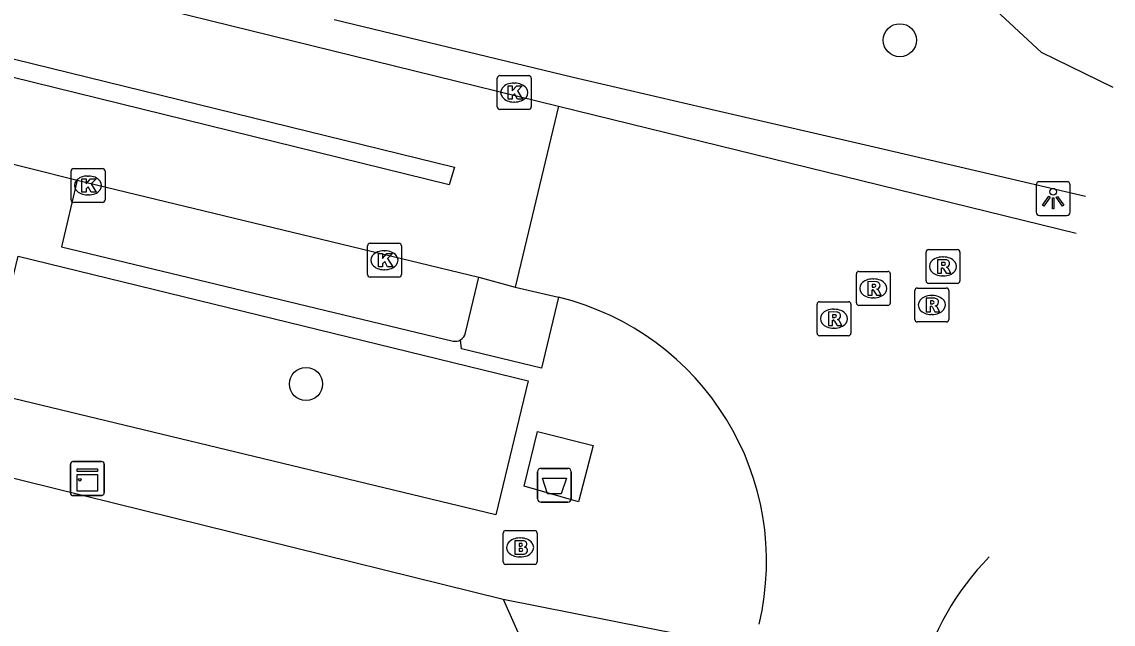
# Model space of a CAD drawing. Extents: x 162812 to 163818, y 381639 to 382470.
# Drawn here: x 163761.73 to 163793.93, y 382175.23 to 382193.01 of the extents above; entities that cross this region are included whole.
import ezdxf

# ---------------------------------------------------------------- set-up
doc = ezdxf.new("R2010")
doc.units = 0
for name, color, linetype in [('IMGEO_Afval_apart_plaats', 7, 'Continuous'), ('IMGEO_Boom', 7, 'Continuous'), ('IMGEO_Brandkraan', 7, 'Continuous'), ('IMGEO_Groenvoorziening', 7, 'Continuous'), ('IMGEO_Kast', 7, 'Continuous'), ('IMGEO_Kolk', 7, 'Continuous'), ('IMGEO_Lichtpunt', 7, 'Continuous'), ('IMGEO_Parkeervlak_open', 7, 'Continuous'), ('IMGEO_Rijbaan_lokaal_gesloten', 7, 'Continuous'), ('IMGEO_Rioolput', 7, 'Continuous'), ('IMGEO_Voetpad_gesloten', 7, 'Continuous'), ('IMGEO_Voetpad_open', 7, 'Continuous')]:
    doc.layers.add(name, color=color, linetype=linetype)

msp = doc.modelspace()

# ---------------------------------------------------------------- linework, layer by layer
at = {"layer": 'IMGEO_Afval_apart_plaats'}
for p, q in [((163776.946, 382178.928), (163776.946, 382179.728)), ((163776.946, 382179.728), (163776.946, 382178.928)), ((163777.046, 382179.828), (163777.836, 382179.828)), ((163777.836, 382179.828), (163777.046, 382179.828)), ((163777.936, 382179.728), (163777.936, 382178.928)), ((163777.936, 382178.928), (163777.936, 382179.728)), ((163777.836, 382178.828), (163777.046, 382178.828)), ((163777.046, 382178.828), (163777.836, 382178.828))]:
    msp.add_line(p, q, dxfattribs=at)
msp.add_lwpolyline([(163777.089, 382179.542), (163777.793, 382179.542), (163777.644, 382179.072), (163777.238, 382179.072), (163777.089, 382179.542)], dxfattribs=at)
for centre, start, end in [((163777.046, 382179.728), 90, 180), ((163777.046, 382179.728), 90, 180), ((163777.836, 382179.728), 0, 90), ((163777.836, 382179.728), 360, 90), ((163777.046, 382178.928), 180, 270), ((163777.046, 382178.928), 180, 270), ((163777.836, 382178.928), 270, 0), ((163777.836, 382178.928), 270, 0)]:
    msp.add_arc(centre, 0.1, start, end, dxfattribs=at)
at = {"layer": 'IMGEO_Boom'}
for centre in [(163787.633, 382192.461), (163770.112, 382182.317)]:
    msp.add_circle(centre, 0.489, dxfattribs=at)
at = {"layer": 'IMGEO_Brandkraan'}
for p, q in [((163776.004, 382177.993), (163776.856, 382177.993)), ((163775.929, 382177.067), (163775.929, 382177.919)), ((163776.417, 382177.773), (163776.442, 382177.773)), ((163776.93, 382177.919), (163776.93, 382177.067)), ((163776.44, 382177.213), (163776.415, 382177.213)), ((163776.856, 382176.993), (163776.004, 382176.993))]:
    msp.add_line(p, q, dxfattribs=at)
for points in [[(163776.004, 382177.993), (163776.856, 382177.993)], [(163775.929, 382177.067), (163775.929, 382177.919)], [(163776.277, 382177.693), (163776.277, 382177.293), (163776.49, 382177.293)], [(163776.508, 382177.693), (163776.277, 382177.693)], [(163776.93, 382177.919), (163776.93, 382177.067)], [(163776.456, 382177.612), (163776.402, 382177.612), (163776.402, 382177.536)], [(163776.402, 382177.536), (163776.455, 382177.536)], [(163776.464, 382177.46), (163776.402, 382177.46), (163776.402, 382177.379)], [(163776.402, 382177.379), (163776.464, 382177.379)], [(163776.856, 382176.993), (163776.004, 382176.993)]]:
    msp.add_lwpolyline(points, dxfattribs=at)
for centre, radius, start, end in [((163776.006, 382177.917), 0.0765, 91.552, 178.448), ((163776.006, 382177.917), 0.0765, 91.552, 178.448), ((163776.854, 382177.917), 0.0765, 1.552, 88.448), ((163776.854, 382177.917), 0.0765, 1.552, 88.448), ((163776.512, 382177.548), 0.145, 59.4692, 91.5367), ((163776.537, 382177.595), 0.0922, 285.5137, 58.1501), ((163776.457, 382177.574), 0.0379, 267.8285, 90.9355), ((163776.465, 382177.419), 0.0404, 269.8759, 90.5077), ((163776.542, 382177.403), 0.105, 301.3115, 78.989), ((163776.006, 382177.069), 0.0765, 181.552, 268.448), ((163776.006, 382177.069), 0.0765, 181.552, 268.448), ((163776.496, 382177.544), 0.251, 268.6676, 293.5347), ((163776.854, 382177.069), 0.0765, 271.552, 358.448), ((163776.854, 382177.069), 0.0765, 271.552, 358.448)]:
    msp.add_arc(centre, radius, start, end, dxfattribs=at)
for centre, major_axis, ratio, start_param, end_param in [((163776.416, 382177.493), (-0.387, 0.002), 0.722429, 4.712389, 7.853982), ((163776.441, 382177.493), (-0.39, 0.002), 0.717154, 1.570796, 4.712389)]:
    msp.add_ellipse(centre, major_axis=major_axis, ratio=ratio, start_param=start_param, end_param=end_param, dxfattribs=at)
at = {"layer": 'IMGEO_Groenvoorziening'}
msp.add_lwpolyline([(163793.926, 382191.067), (163791.811, 382192.101), (163787.916, 382195.724), (163785.74, 382196.707), (163783.976, 382197.357), (163781.66, 382198.211), (163778.008, 382199.508), (163770.242, 382201.922), (163769.988, 382202.642)], dxfattribs=at)
at = {"layer": 'IMGEO_Kast'}
for p, q in [((163763.161, 382179.102), (163763.161, 382179.943)), ((163763.161, 382179.943), (163763.161, 382179.102)), ((163763.236, 382180.027), (163764.077, 382180.027)), ((163764.077, 382180.027), (163763.236, 382180.027)), ((163764.161, 382179.952), (163764.161, 382179.111)), ((163764.161, 382179.111), (163764.161, 382179.952)), ((163764.086, 382179.027), (163763.245, 382179.027)), ((163763.245, 382179.027), (163764.086, 382179.027))]:
    msp.add_line(p, q, dxfattribs=at)
for points in [[(163763.356, 382179.817), (163763.956, 382179.817), (163763.956, 382179.732), (163763.356, 382179.732), (163763.356, 382179.817)], [(163763.356, 382179.642), (163763.956, 382179.642), (163763.956, 382179.153), (163763.356, 382179.153), (163763.356, 382179.642)]]:
    msp.add_lwpolyline(points, dxfattribs=at)
msp.add_circle((163763.44, 382179.491), 0.0377, dxfattribs=at)
for centre, start, end in [((163763.239, 382179.949), 92.4484, 184.2845), ((163763.239, 382179.949), 92.4484, 184.2845), ((163764.083, 382179.949), 2.4484, 94.2845), ((163764.083, 382179.949), 2.4484, 94.2845), ((163763.239, 382179.105), 182.4484, 274.2845), ((163763.239, 382179.105), 182.4484, 274.2845), ((163764.083, 382179.105), 272.4484, 4.2845), ((163764.083, 382179.105), 272.4484, 4.2845)]:
    msp.add_arc(centre, 0.0779, start, end, dxfattribs=at)
at = {"layer": 'IMGEO_Kolk'}
for p, q in [((163775.755, 382190.492), (163775.755, 382191.344)), ((163775.83, 382191.418), (163776.682, 382191.418)), ((163776.243, 382191.198), (163776.268, 382191.198)), ((163776.756, 382191.344), (163776.756, 382190.492)), ((163776.266, 382190.638), (163776.241, 382190.638)), ((163776.682, 382190.418), (163775.83, 382190.418)), ((163763.256, 382188.675), (163764.108, 382188.675)), ((163763.181, 382187.749), (163763.181, 382188.601)), ((163763.669, 382188.455), (163763.694, 382188.455)), ((163764.182, 382188.601), (163764.182, 382187.749)), ((163764.108, 382187.675), (163763.256, 382187.675)), ((163763.692, 382187.895), (163763.667, 382187.895)), ((163771.926, 382185.544), (163771.926, 382186.396)), ((163772.001, 382186.47), (163772.853, 382186.47)), ((163772.927, 382186.396), (163772.927, 382185.544)), ((163772.414, 382186.25), (163772.439, 382186.25)), ((163772.853, 382185.47), (163772.001, 382185.47)), ((163772.437, 382185.69), (163772.412, 382185.69))]:
    msp.add_line(p, q, dxfattribs=at)
for points in [[(163775.755, 382190.492), (163775.755, 382191.344)], [(163775.83, 382191.418), (163776.682, 382191.418)], [(163776.756, 382191.344), (163776.756, 382190.492)], [(163776.076, 382191.118), (163776.199, 382191.118), (163776.199, 382190.967), (163776.329, 382191.118), (163776.493, 382191.118), (163776.347, 382190.967), (163776.5, 382190.718), (163776.348, 382190.718), (163776.263, 382190.882), (163776.199, 382190.815), (163776.199, 382190.718), (163776.076, 382190.718), (163776.076, 382191.118)], [(163776.682, 382190.418), (163775.83, 382190.418)], [(163763.256, 382188.675), (163764.108, 382188.675)], [(163763.181, 382187.749), (163763.181, 382188.601)], [(163763.502, 382188.375), (163763.625, 382188.375), (163763.625, 382188.224), (163763.755, 382188.375), (163763.919, 382188.375), (163763.773, 382188.224), (163763.926, 382187.975), (163763.774, 382187.975), (163763.689, 382188.139), (163763.625, 382188.072), (163763.625, 382187.975), (163763.502, 382187.975), (163763.502, 382188.375)], [(163764.182, 382188.601), (163764.182, 382187.749)], [(163764.108, 382187.675), (163763.256, 382187.675)], [(163771.926, 382185.544), (163771.926, 382186.396)], [(163772.001, 382186.47), (163772.853, 382186.47)], [(163772.927, 382186.396), (163772.927, 382185.544)], [(163772.247, 382186.17), (163772.37, 382186.17), (163772.37, 382186.019), (163772.5, 382186.17), (163772.664, 382186.17), (163772.518, 382186.019), (163772.671, 382185.77), (163772.519, 382185.77), (163772.434, 382185.934), (163772.37, 382185.867), (163772.37, 382185.77), (163772.247, 382185.77), (163772.247, 382186.17)], [(163772.853, 382185.47), (163772.001, 382185.47)]]:
    msp.add_lwpolyline(points, dxfattribs=at)
for centre, start, end in [((163775.832, 382191.342), 91.552, 178.448), ((163775.832, 382191.342), 91.552, 178.448), ((163776.68, 382191.342), 1.552, 88.448), ((163776.68, 382191.342), 1.552, 88.448), ((163775.832, 382190.494), 181.552, 268.448), ((163775.832, 382190.494), 181.552, 268.448), ((163776.68, 382190.494), 271.552, 358.448), ((163776.68, 382190.494), 271.552, 358.448), ((163763.258, 382188.599), 91.552, 178.448), ((163763.258, 382188.599), 91.552, 178.448), ((163764.106, 382188.599), 1.552, 88.448), ((163764.106, 382188.599), 1.552, 88.448), ((163763.258, 382187.751), 181.552, 268.448), ((163763.258, 382187.751), 181.552, 268.448), ((163764.106, 382187.751), 271.552, 358.448), ((163764.106, 382187.751), 271.552, 358.448), ((163772.003, 382186.394), 91.552, 178.448), ((163772.003, 382186.394), 91.552, 178.448), ((163772.851, 382186.394), 1.552, 88.448), ((163772.851, 382186.394), 1.552, 88.448), ((163772.003, 382185.546), 181.552, 268.448), ((163772.003, 382185.546), 181.552, 268.448), ((163772.851, 382185.546), 271.552, 358.448), ((163772.851, 382185.546), 271.552, 358.448)]:
    msp.add_arc(centre, 0.0765, start, end, dxfattribs=at)
for centre, major_axis, ratio, start_param, end_param in [((163776.242, 382190.918), (-0.387, 0.002), 0.722429, 4.712389, 7.853982), ((163776.267, 382190.918), (-0.39, 0.002), 0.717154, 1.570796, 4.712389), ((163763.668, 382188.175), (-0.387, 0.002), 0.722429, 4.712389, 7.853982), ((163763.693, 382188.175), (-0.39, 0.002), 0.717154, 1.570796, 4.712389), ((163772.413, 382185.97), (-0.387, 0.002), 0.722429, 4.712389, 7.853982), ((163772.438, 382185.97), (-0.39, 0.002), 0.717154, 1.570796, 4.712389)]:
    msp.add_ellipse(centre, major_axis=major_axis, ratio=ratio, start_param=start_param, end_param=end_param, dxfattribs=at)
at = {"layer": 'IMGEO_Lichtpunt'}
for p, q in [((163791.657, 382188.192), (163791.657, 382187.385)), ((163791.657, 382188.192), (163791.657, 382187.385)), ((163792.559, 382188.287), (163791.751, 382188.287)), ((163792.559, 382188.287), (163791.751, 382188.287)), ((163792.653, 382187.385), (163792.653, 382188.192)), ((163792.653, 382187.385), (163792.653, 382188.192)), ((163791.751, 382187.291), (163792.559, 382187.291)), ((163791.751, 382187.291), (163792.559, 382187.291))]:
    msp.add_line(p, q, dxfattribs=at)
for points in [[(163792.031, 382187.856), (163792.07, 382187.828), (163791.882, 382187.566), (163791.844, 382187.593), (163792.031, 382187.856)], [(163792.133, 382187.808), (163792.18, 382187.808), (163792.18, 382187.486), (163792.133, 382187.486), (163792.133, 382187.808)], [(163792.243, 382187.828), (163792.281, 382187.855), (163792.468, 382187.593), (163792.429, 382187.565), (163792.243, 382187.828)]]:
    msp.add_lwpolyline(points, dxfattribs=at)
msp.add_circle((163792.156, 382187.99), 0.0994, dxfattribs=at)
for centre, start, end in [((163791.751, 382188.192), 90, 180), ((163791.751, 382188.192), 90, 180), ((163792.559, 382188.192), 0, 90), ((163792.559, 382188.192), 0, 90), ((163791.751, 382187.385), 180, 270), ((163791.751, 382187.385), 180, 270), ((163792.559, 382187.385), 270, 0), ((163792.559, 382187.385), 270, 360)]:
    msp.add_arc(centre, 0.0946, start, end, dxfattribs=at)
at = {"layer": 'IMGEO_Parkeervlak_open'}
msp.add_lwpolyline([(163774.814, 382183.824), (163775.211, 382185.468)], dxfattribs=at)
msp.add_arc((163774.521, 382183.874), 0.297, 299.8413, 350.3968, dxfattribs=at)
at = {"layer": 'IMGEO_Rijbaan_lokaal_gesloten'}
for points in [[(163774.497, 382188.719), (163774.34, 382188.194), (163714.844, 382202.853), (163714.989, 382203.338), (163774.497, 382188.719)], [(163764.848, 382193.641), (163777.562, 382190.518)], [(163777.562, 382190.518), (163776.283, 382185.179)], [(163777.562, 382190.518), (163792.837, 382186.765)], [(163757.726, 382189.745), (163763.357, 382188.333)], [(163763.357, 382188.333), (163775.211, 382185.468)], [(163775.211, 382185.468), (163776.283, 382185.179)], [(163776.283, 382185.179), (163777.565, 382184.875)]]:
    msp.add_lwpolyline(points, dxfattribs=at)
for centre, radius, start, end in [((163775.675, 382177.078), 8.023, 346.6769, 76.3742), ((163795.957, 382171.612), 7.984, 135.4387, 165.3732)]:
    msp.add_arc(centre, radius, start, end, dxfattribs=at)
at = {"layer": 'IMGEO_Rioolput'}
for p, q in [((163788.404, 382185.36), (163788.404, 382186.212)), ((163788.479, 382186.286), (163789.331, 382186.286)), ((163788.892, 382186.066), (163788.917, 382186.066)), ((163789.405, 382186.212), (163789.405, 382185.36)), ((163786.35, 382184.712), (163786.35, 382185.564)), ((163786.425, 382185.638), (163787.277, 382185.638)), ((163786.838, 382185.418), (163786.863, 382185.418)), ((163787.351, 382185.564), (163787.351, 382184.712)), ((163788.915, 382185.506), (163788.89, 382185.506)), ((163788.15, 382185.148), (163789.002, 382185.148)), ((163789.331, 382185.286), (163788.479, 382185.286)), ((163786.861, 382184.858), (163786.836, 382184.858)), ((163788.075, 382184.222), (163788.075, 382185.074)), ((163788.563, 382184.928), (163788.588, 382184.928)), ((163789.076, 382185.074), (163789.076, 382184.222)), ((163785.188, 382183.817), (163785.188, 382184.669)), ((163785.263, 382184.743), (163786.115, 382184.743)), ((163785.676, 382184.523), (163785.701, 382184.523)), ((163786.189, 382184.669), (163786.189, 382183.817)), ((163787.277, 382184.638), (163786.425, 382184.638)), ((163789.002, 382184.148), (163788.15, 382184.148)), ((163788.586, 382184.368), (163788.561, 382184.368)), ((163785.699, 382183.963), (163785.674, 382183.963)), ((163786.115, 382183.743), (163785.263, 382183.743))]:
    msp.add_line(p, q, dxfattribs=at)
for points in [[(163788.404, 382185.36), (163788.404, 382186.212)], [(163788.479, 382186.286), (163789.331, 382186.286)], [(163789.405, 382186.212), (163789.405, 382185.36)], [(163788.993, 382185.984), (163788.741, 382185.986), (163788.741, 382185.586)], [(163788.741, 382185.586), (163788.865, 382185.586), (163788.865, 382185.748), (163788.876, 382185.748)], [(163788.919, 382185.905), (163788.865, 382185.905), (163788.865, 382185.824)], [(163788.865, 382185.824), (163788.917, 382185.824)], [(163788.923, 382185.719), (163788.994, 382185.586), (163789.134, 382185.586), (163789.069, 382185.712)], [(163786.35, 382184.712), (163786.35, 382185.564)], [(163786.425, 382185.638), (163787.277, 382185.638)], [(163787.351, 382185.564), (163787.351, 382184.712)], [(163786.939, 382185.336), (163786.687, 382185.338), (163786.687, 382184.938)], [(163786.687, 382184.938), (163786.811, 382184.938), (163786.811, 382185.1), (163786.822, 382185.1)], [(163786.865, 382185.257), (163786.811, 382185.257), (163786.811, 382185.176)], [(163786.811, 382185.176), (163786.863, 382185.176)], [(163788.15, 382185.148), (163789.002, 382185.148)], [(163789.331, 382185.286), (163788.479, 382185.286)], [(163786.869, 382185.071), (163786.94, 382184.938), (163787.08, 382184.938), (163787.015, 382185.064)], [(163788.075, 382184.222), (163788.075, 382185.074)], [(163788.664, 382184.846), (163788.412, 382184.848), (163788.412, 382184.448)], [(163788.59, 382184.767), (163788.536, 382184.767), (163788.536, 382184.686)], [(163789.076, 382185.074), (163789.076, 382184.222)], [(163785.188, 382183.817), (163785.188, 382184.669)], [(163785.263, 382184.743), (163786.115, 382184.743)], [(163785.777, 382184.441), (163785.525, 382184.443), (163785.525, 382184.043)], [(163786.189, 382184.669), (163786.189, 382183.817)], [(163787.277, 382184.638), (163786.425, 382184.638)], [(163788.412, 382184.448), (163788.536, 382184.448), (163788.536, 382184.61), (163788.547, 382184.61)], [(163788.536, 382184.686), (163788.588, 382184.686)], [(163788.594, 382184.581), (163788.665, 382184.448), (163788.805, 382184.448), (163788.74, 382184.574)], [(163785.525, 382184.043), (163785.649, 382184.043), (163785.649, 382184.205), (163785.66, 382184.205)], [(163785.703, 382184.362), (163785.649, 382184.362), (163785.649, 382184.281)], [(163785.649, 382184.281), (163785.701, 382184.281)], [(163785.707, 382184.176), (163785.778, 382184.043), (163785.918, 382184.043), (163785.853, 382184.169)], [(163789.002, 382184.148), (163788.15, 382184.148)], [(163786.115, 382183.743), (163785.263, 382183.743)]]:
    msp.add_lwpolyline(points, dxfattribs=at)
for centre, radius, start, end in [((163788.481, 382186.21), 0.0765, 91.552, 178.448), ((163788.481, 382186.21), 0.0765, 91.552, 178.448), ((163789.329, 382186.21), 0.0765, 1.552, 88.448), ((163789.329, 382186.21), 0.0765, 1.552, 88.448), ((163788.875, 382185.695), 0.0533, 26.0293, 88.6989), ((163788.901, 382186.013), 0.19, 274.7715, 282.9687), ((163788.925, 382185.809), 0.0964, 77.0061, 93.1865), ((163788.939, 382185.866), 0.0378, 276.6634, 79.6772), ((163788.992, 382185.874), 0.109, 350.3612, 89.416), ((163788.99, 382185.874), 0.112, 277.5842, 350.9817), ((163788.974, 382185.659), 0.108, 29.5134, 73.7905), ((163786.427, 382185.562), 0.0765, 91.552, 178.448), ((163786.427, 382185.562), 0.0765, 91.552, 178.448), ((163787.275, 382185.562), 0.0765, 1.552, 88.448), ((163787.275, 382185.562), 0.0765, 1.552, 88.448), ((163786.821, 382185.047), 0.0533, 26.0293, 88.6989), ((163786.847, 382185.365), 0.19, 274.7715, 282.9687), ((163786.871, 382185.161), 0.0964, 77.0061, 93.1865), ((163786.885, 382185.218), 0.0378, 276.6634, 79.6772), ((163786.938, 382185.226), 0.109, 350.3612, 89.416), ((163786.936, 382185.226), 0.112, 277.5842, 350.9817), ((163786.92, 382185.011), 0.108, 29.5134, 73.7905), ((163788.152, 382185.072), 0.0765, 91.552, 178.448), ((163788.152, 382185.072), 0.0765, 91.552, 178.448), ((163788.481, 382185.362), 0.0765, 181.552, 268.448), ((163788.481, 382185.362), 0.0765, 181.552, 268.448), ((163789, 382185.072), 0.0765, 1.552, 88.448), ((163789, 382185.072), 0.0765, 1.552, 88.448), ((163789.329, 382185.362), 0.0765, 271.552, 358.448), ((163789.329, 382185.362), 0.0765, 271.552, 358.448), ((163788.596, 382184.671), 0.0964, 77.0061, 93.1865), ((163788.61, 382184.728), 0.0378, 276.6634, 79.6772), ((163788.663, 382184.736), 0.109, 350.3612, 89.416), ((163785.265, 382184.667), 0.0765, 91.552, 178.448), ((163785.265, 382184.667), 0.0765, 91.552, 178.448), ((163785.776, 382184.331), 0.109, 350.3612, 89.416), ((163786.113, 382184.667), 0.0765, 1.552, 88.448), ((163786.113, 382184.667), 0.0765, 1.552, 88.448), ((163786.427, 382184.714), 0.0765, 181.552, 268.448), ((163786.427, 382184.714), 0.0765, 181.552, 268.448), ((163787.275, 382184.714), 0.0765, 271.552, 358.448), ((163787.275, 382184.714), 0.0765, 271.552, 358.448), ((163788.546, 382184.557), 0.0533, 26.0293, 88.6989), ((163788.572, 382184.875), 0.19, 274.7715, 282.9687), ((163788.661, 382184.736), 0.112, 277.5842, 350.9817), ((163788.645, 382184.521), 0.108, 29.5134, 73.7905), ((163785.659, 382184.152), 0.0533, 26.0293, 88.6989), ((163785.685, 382184.47), 0.19, 274.7715, 282.9687), ((163785.709, 382184.266), 0.0964, 77.0061, 93.1865), ((163785.723, 382184.323), 0.0378, 276.6634, 79.6772), ((163785.774, 382184.331), 0.112, 277.5842, 350.9817), ((163785.758, 382184.116), 0.108, 29.5134, 73.7905), ((163788.152, 382184.224), 0.0765, 181.552, 268.448), ((163788.152, 382184.224), 0.0765, 181.552, 268.448), ((163789, 382184.224), 0.0765, 271.552, 358.448), ((163789, 382184.224), 0.0765, 271.552, 358.448), ((163785.265, 382183.819), 0.0765, 181.552, 268.448), ((163785.265, 382183.819), 0.0765, 181.552, 268.448), ((163786.113, 382183.819), 0.0765, 271.552, 358.448), ((163786.113, 382183.819), 0.0765, 271.552, 358.448)]:
    msp.add_arc(centre, radius, start, end, dxfattribs=at)
for centre, major_axis, ratio, start_param, end_param in [((163788.891, 382185.786), (-0.387, 0.002), 0.722429, 4.712389, 7.853982), ((163788.916, 382185.786), (-0.39, 0.002), 0.717154, 1.570796, 4.712389), ((163786.837, 382185.138), (-0.387, 0.002), 0.722429, 4.712389, 7.853982), ((163786.862, 382185.138), (-0.39, 0.002), 0.717154, 1.570796, 4.712389), ((163788.562, 382184.648), (-0.387, 0.002), 0.722429, 4.712389, 7.853982), ((163788.587, 382184.648), (-0.39, 0.002), 0.717154, 1.570796, 4.712389), ((163785.675, 382184.243), (-0.387, 0.002), 0.722429, 4.712389, 7.853982), ((163785.7, 382184.243), (-0.39, 0.002), 0.717154, 1.570796, 4.712389)]:
    msp.add_ellipse(centre, major_axis=major_axis, ratio=ratio, start_param=start_param, end_param=end_param, dxfattribs=at)
at = {"layer": 'IMGEO_Voetpad_gesloten'}
msp.add_lwpolyline([(163778.586, 382180.503), (163778.153, 382178.844), (163776.551, 382179.301), (163776.945, 382180.912), (163778.586, 382180.503)], dxfattribs=at)
at = {"layer": 'IMGEO_Voetpad_open'}
for points in [[(163793.111, 382187.848), (163786.874, 382189.303), (163781.802, 382190.479), (163777.999, 382191.361), (163770.944, 382193.06)], [(163763.357, 382188.333), (163762.897, 382186.363), (163774.456, 382183.584)], [(163776.663, 382182.41), (163775.708, 382178.454), (163760.649, 382182.088), (163761.624, 382186.092), (163776.663, 382182.41)], [(163777.565, 382184.875), (163777.056, 382182.782), (163774.702, 382183.354), (163774.669, 382183.616)], [(163760.004, 382179.9), (163775.929, 382175.963)], [(163775.929, 382175.963), (163781.19, 382174.926)], [(163775.929, 382175.963), (163777.455, 382172.537), (163776.083, 382166.454)]]:
    msp.add_lwpolyline(points, dxfattribs=at)
msp.add_arc((163774.522, 382183.872), 0.296, 257.1961, 299.8917, dxfattribs=at)

doc.saveas('drawing.dxf')
